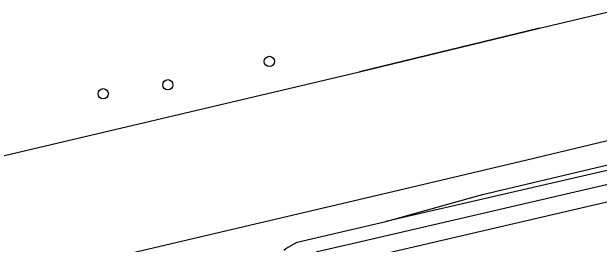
# Model space of a CAD drawing. Extents: x 158461 to 159795, y 387220 to 388672.
# Drawn here: x 159146.8 to 159203, y 388251.1 to 388273.3 of the extents above; entities that cross this region are included whole.
import ezdxf

# ---------------------------------------------------------------- set-up
doc = ezdxf.new("R2010")
doc.units = 0
for name, color, linetype in [('IMGEO_Boom', 7, 'Continuous'), ('IMGEO_Groenvoorziening', 7, 'Continuous'), ('IMGEO_Haag', 7, 'Continuous'), ('IMGEO_Meer_plas_ven_vijver', 7, 'Continuous'), ('IMGEO_Voetpad_open', 7, 'Continuous'), ('IMGEO_Walbescherming', 7, 'Continuous')]:
    doc.layers.add(name, color=color, linetype=linetype)

msp = doc.modelspace()

# ---------------------------------------------------------------- linework, layer by layer
at = {"layer": 'IMGEO_Boom'}
for centre in [(159171.45, 388268.584), (159161.735, 388266.351), (159155.561, 388265.492)]:
    msp.add_circle(centre, 0.489, dxfattribs=at)
at = {"layer": 'IMGEO_Groenvoorziening'}
msp.add_lwpolyline([(159182.602, 388253.259), (159191.845, 388255.847), (159206.244, 388259.282), (159221.41, 388262.938)], dxfattribs=at)
at = {"layer": 'IMGEO_Haag'}
msp.add_lwpolyline([(159176.437, 388243.633), (159180.313, 388249.804), (159182.901, 388250.325), (159207.729, 388256.065)], dxfattribs=at)
at = {"layer": 'IMGEO_Meer_plas_ven_vijver'}
for points in [[(159140.521, 388258.292), (159180.077, 388267.596), (159197.291, 388271.77), (159226.366, 388278.68), (159240.151, 388282.002), (159242.599, 388282.559), (159246.527, 388283.452), (159247.324, 388283.633), (159258.387, 388286.258), (159271.765, 388289.496), (159286.393, 388292.914), (159340.502, 388305.946)], [(159254.646, 388273.156), (159249.974, 388271.978), (159249.385, 388271.836), (159245.461, 388270.891), (159243.582, 388270.438), (159228.828, 388266.972), (159196.084, 388259.134), (159182.716, 388255.974), (159146.612, 388247.495), (159136.359, 388245.036), (159127.281, 388242.872)]]:
    msp.add_lwpolyline(points, dxfattribs=at)
at = {"layer": 'IMGEO_Voetpad_open'}
for points in [[(159213.702, 388260.458), (159182.602, 388253.259)], [(159212.627, 388258.841), (159179.385, 388251.147), (159176.026, 388250.369), (159175.327, 388250), (159170.713, 388245.003), (159170.891, 388244.839), (159168.859, 388242.679), (159167.947, 388241.642)], [(159172.826, 388250.521), (159173.019, 388250.703), (159174.124, 388251.296), (159182.602, 388253.259)]]:
    msp.add_lwpolyline(points, dxfattribs=at)
at = {"layer": 'IMGEO_Walbescherming'}
for points in [[(159197.291, 388271.77), (159180.077, 388267.596)], [(159196.084, 388259.134), (159182.716, 388255.974)]]:
    msp.add_lwpolyline(points, dxfattribs=at)

doc.saveas('drawing.dxf')
